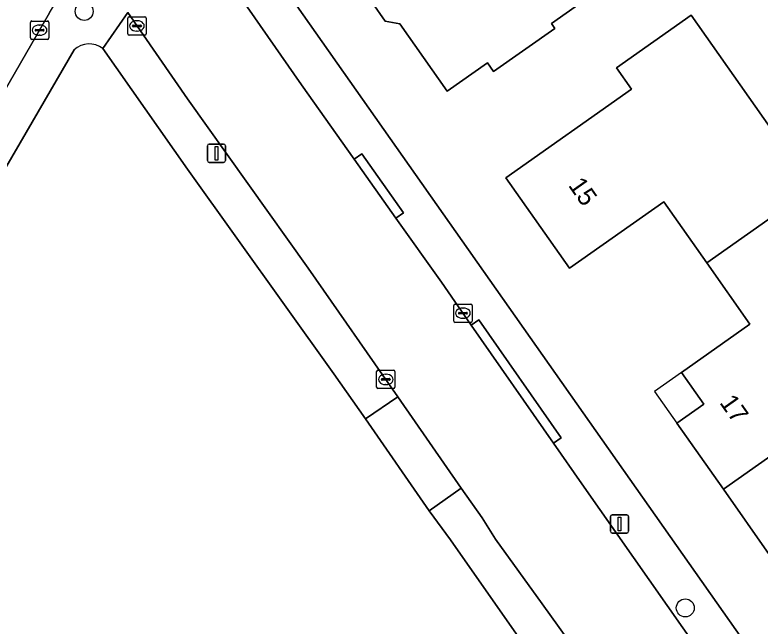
# Model space of a CAD drawing. Extents: x 161772 to 163126, y 383092 to 383917.
# Drawn here: x 162490.59 to 162531.23, y 383703.8 to 383737.11 of the extents above; entities that cross this region are included whole.
import ezdxf

# ---------------------------------------------------------------- set-up
doc = ezdxf.new("R2010")
doc.units = 0
for name, color, linetype in [('IMGEO_Boom', 7, 'Continuous'), ('IMGEO_Erf', 7, 'Continuous'), ('IMGEO_Kolk', 7, 'Continuous'), ('IMGEO_Lichtmast', 7, 'Continuous'), ('IMGEO_Pand', 7, 'Continuous'), ('IMGEO_Pand_nummerreeks', 7, 'Continuous'), ('IMGEO_Pand_overbouw', 7, 'Continuous'), ('IMGEO_Rijbaan_lokaal_open', 7, 'Continuous'), ('IMGEO_Voetpad_open', 7, 'Continuous')]:
    doc.layers.add(name, color=color, linetype=linetype)

msp = doc.modelspace()

# ---------------------------------------------------------------- linework, layer by layer
at = {"layer": 'IMGEO_Boom'}
for centre in [(162494.371, 383737.295), (162527.147, 383704.793)]:
    msp.add_circle(centre, 0.489, dxfattribs=at)
at = {"layer": 'IMGEO_Erf'}
msp.add_lwpolyline([(162606.528, 383722.641), (162604.39, 383725.757), (162588.057, 383750), (162584.884, 383754.709), (162582.726, 383757.965), (162559.42, 383792.65), (162535.075, 383776.906), (162531.388, 383774.129), (162505.334, 383750), (162501.671, 383746.608), (162501.572, 383743.869), (162542.289, 383686.012), (162558.377, 383662.372), (162558.317, 383662.324), (162563.678, 383654.867), (162564.526, 383654.823), (162577.76, 383657.588), (162583.906, 383659.444), (162630.629, 383687.342)], close=True, dxfattribs=at)
for points in [[(162527.228, 383741.846), (162519.845, 383736.641), (162520.033, 383736.374), (162516.696, 383734.022), (162516.356, 383734.504), (162514.164, 383732.958), (162511.577, 383736.627), (162510.79, 383736.763), (162510.074, 383737.779)], [(162531.728, 383707.712), (162529.228, 383711.258), (162526.685, 383714.865), (162528.152, 383715.899), (162526.94, 383717.617), (162526.933, 383717.627), (162530.671, 383720.263), (162528.322, 383723.595), (162525.973, 383726.925), (162520.834, 383723.302), (162517.362, 383728.227), (162524.212, 383733.056), (162523.391, 383734.22), (162527.466, 383737.093), (162534.106, 383727.674)], [(162514.341, 383708.498), (162513.175, 383710.089), (162509.705, 383715.089), (162507.989, 383717.553), (162500, 383728.703), (162495.379, 383735.273)], [(162493.82, 383735.198), (162454.106, 383666.894), (162451.146, 383661.814), (162451.917, 383659.882), (162542.773, 383655.878), (162547.029, 383661.847), (162543.666, 383666.636), (162514.341, 383708.498)]]:
    msp.add_lwpolyline(points, dxfattribs=at)
msp.add_arc((162494.643, 383734.327), 1.199, 52.1367, 133.3718, dxfattribs=at)
at = {"layer": 'IMGEO_Kolk'}
for p, q in [((162496.744, 383736.08), (162496.744, 383736.932)), ((162496.819, 383737.006), (162497.671, 383737.006)), ((162497.745, 383736.932), (162497.745, 383736.08)), ((162491.436, 383735.849), (162491.436, 383736.701)), ((162491.511, 383736.775), (162492.363, 383736.775)), ((162491.924, 383736.555), (162491.949, 383736.555)), ((162492.437, 383736.701), (162492.437, 383735.849)), ((162497.003, 383736.5), (162497.003, 383736.512)), ((162497.441, 383736.463), (162497.043, 383736.463)), ((162497.046, 383736.549), (162497.444, 383736.549)), ((162497.232, 383736.786), (162497.257, 383736.786)), ((162497.487, 383736.512), (162497.487, 383736.5)), ((162491.695, 383736.269), (162491.695, 383736.281)), ((162492.133, 383736.232), (162491.735, 383736.232)), ((162491.738, 383736.318), (162492.136, 383736.318)), ((162492.179, 383736.281), (162492.179, 383736.269)), ((162497.255, 383736.226), (162497.23, 383736.226)), ((162492.363, 383735.775), (162491.511, 383735.775)), ((162491.947, 383735.995), (162491.922, 383735.995)), ((162497.671, 383736.006), (162496.819, 383736.006)), ((162514.522, 383720.427), (162514.522, 383721.279)), ((162514.597, 383721.353), (162515.449, 383721.353)), ((162515.01, 383721.133), (162515.035, 383721.133)), ((162515.523, 383721.279), (162515.523, 383720.427)), ((162514.781, 383720.847), (162514.781, 383720.859)), ((162515.219, 383720.81), (162514.821, 383720.81)), ((162514.824, 383720.896), (162515.222, 383720.896)), ((162515.265, 383720.859), (162515.265, 383720.847)), ((162515.449, 383720.353), (162514.597, 383720.353)), ((162515.033, 383720.573), (162515.008, 383720.573)), ((162510.315, 383716.818), (162510.315, 383717.67)), ((162510.39, 383717.744), (162511.242, 383717.744)), ((162510.803, 383717.524), (162510.828, 383717.524)), ((162511.316, 383717.67), (162511.316, 383716.818)), ((162510.574, 383717.238), (162510.574, 383717.25)), ((162511.012, 383717.201), (162510.614, 383717.201)), ((162510.617, 383717.287), (162511.015, 383717.287)), ((162510.826, 383716.964), (162510.801, 383716.964)), ((162511.058, 383717.25), (162511.058, 383717.238)), ((162511.242, 383716.744), (162510.39, 383716.744))]:
    msp.add_line(p, q, dxfattribs=at)
for points in [[(162496.744, 383736.08), (162496.744, 383736.932)], [(162496.819, 383737.006), (162497.671, 383737.006)], [(162497.745, 383736.932), (162497.745, 383736.08)], [(162491.436, 383735.849), (162491.436, 383736.701)], [(162491.511, 383736.775), (162492.363, 383736.775)], [(162492.437, 383736.701), (162492.437, 383735.849)], [(162492.363, 383735.775), (162491.511, 383735.775)], [(162497.671, 383736.006), (162496.819, 383736.006)], [(162514.522, 383720.427), (162514.522, 383721.279)], [(162514.597, 383721.353), (162515.449, 383721.353)], [(162515.523, 383721.279), (162515.523, 383720.427)], [(162515.449, 383720.353), (162514.597, 383720.353)], [(162510.315, 383716.818), (162510.315, 383717.67)], [(162510.39, 383717.744), (162511.242, 383717.744)], [(162511.316, 383717.67), (162511.316, 383716.818)], [(162511.242, 383716.744), (162510.39, 383716.744)]]:
    msp.add_lwpolyline(points, dxfattribs=at)
for centre, radius, start, end in [((162496.821, 383736.93), 0.0765, 91.552, 178.448), ((162496.821, 383736.93), 0.0765, 91.552, 178.448), ((162497.669, 383736.93), 0.0765, 1.552, 88.448), ((162497.669, 383736.93), 0.0765, 1.552, 88.448), ((162491.513, 383736.699), 0.0765, 91.552, 178.448), ((162491.513, 383736.699), 0.0765, 91.552, 178.448), ((162492.361, 383736.699), 0.0765, 1.552, 88.448), ((162492.361, 383736.699), 0.0765, 1.552, 88.448), ((162497.043, 383736.509), 0.0403, 85.8775, 175.7526), ((162497.04, 383736.499), 0.0366, 178.938, 274.7102), ((162497.444, 383736.506), 0.043, 264.8664, 352.4533), ((162497.448, 383736.511), 0.0386, 1.7309, 96.639), ((162491.735, 383736.278), 0.0403, 85.8775, 175.7526), ((162491.732, 383736.268), 0.0366, 178.938, 274.7102), ((162492.136, 383736.275), 0.043, 264.8664, 352.4533), ((162492.14, 383736.28), 0.0386, 1.7309, 96.639), ((162496.821, 383736.082), 0.0765, 181.552, 268.448), ((162496.821, 383736.082), 0.0765, 181.552, 268.448), ((162497.669, 383736.082), 0.0765, 271.552, 358.448), ((162497.669, 383736.082), 0.0765, 271.552, 358.448), ((162491.513, 383735.851), 0.0765, 181.552, 268.448), ((162491.513, 383735.851), 0.0765, 181.552, 268.448), ((162492.361, 383735.851), 0.0765, 271.552, 358.448), ((162492.361, 383735.851), 0.0765, 271.552, 358.448), ((162514.599, 383721.277), 0.0765, 91.552, 178.448), ((162514.599, 383721.277), 0.0765, 91.552, 178.448), ((162515.447, 383721.277), 0.0765, 1.552, 88.448), ((162515.447, 383721.277), 0.0765, 1.552, 88.448), ((162514.821, 383720.856), 0.0403, 85.8775, 175.7526), ((162514.818, 383720.846), 0.0366, 178.938, 274.7102), ((162515.222, 383720.853), 0.043, 264.8664, 352.4533), ((162515.226, 383720.858), 0.0386, 1.7309, 96.639), ((162514.599, 383720.429), 0.0765, 181.552, 268.448), ((162514.599, 383720.429), 0.0765, 181.552, 268.448), ((162515.447, 383720.429), 0.0765, 271.552, 358.448), ((162515.447, 383720.429), 0.0765, 271.552, 358.448), ((162510.392, 383717.668), 0.0765, 91.552, 178.448), ((162510.392, 383717.668), 0.0765, 91.552, 178.448), ((162511.24, 383717.668), 0.0765, 1.552, 88.448), ((162511.24, 383717.668), 0.0765, 1.552, 88.448), ((162510.614, 383717.247), 0.0403, 85.8775, 175.7526), ((162510.611, 383717.237), 0.0366, 178.938, 274.7102), ((162511.015, 383717.244), 0.043, 264.8664, 352.4533), ((162511.019, 383717.249), 0.0386, 1.7309, 96.639), ((162510.392, 383716.82), 0.0765, 181.552, 268.448), ((162510.392, 383716.82), 0.0765, 181.552, 268.448), ((162511.24, 383716.82), 0.0765, 271.552, 358.448), ((162511.24, 383716.82), 0.0765, 271.552, 358.448)]:
    msp.add_arc(centre, radius, start, end, dxfattribs=at)
for centre, major_axis, ratio, start_param, end_param in [((162491.923, 383736.275), (-0.387, 0.002), 0.722429, 4.712389, 7.853982), ((162491.948, 383736.275), (-0.39, 0.002), 0.717154, 1.570796, 4.712389), ((162497.231, 383736.506), (-0.387, 0.002), 0.722429, 4.712389, 7.853982), ((162497.256, 383736.506), (-0.39, 0.002), 0.717154, 1.570796, 4.712389), ((162515.009, 383720.853), (-0.387, 0.002), 0.722429, 4.712389, 7.853982), ((162515.034, 383720.853), (-0.39, 0.002), 0.717154, 1.570796, 4.712389), ((162510.802, 383717.244), (-0.387, 0.002), 0.722429, 4.712389, 7.853982), ((162510.827, 383717.244), (-0.39, 0.002), 0.717154, 1.570796, 4.712389)]:
    msp.add_ellipse(centre, major_axis=major_axis, ratio=ratio, start_param=start_param, end_param=end_param, dxfattribs=at)
at = {"layer": 'IMGEO_Lichtmast'}
for p, q in [((162501.085, 383729.167), (162501.085, 383729.967)), ((162501.085, 383729.967), (162501.085, 383729.167)), ((162501.185, 383730.067), (162501.975, 383730.067)), ((162501.975, 383730.067), (162501.185, 383730.067)), ((162502.075, 383729.967), (162502.075, 383729.167)), ((162502.075, 383729.167), (162502.075, 383729.967)), ((162501.975, 383729.067), (162501.185, 383729.067)), ((162501.185, 383729.067), (162501.975, 383729.067)), ((162523.065, 383708.967), (162523.065, 383709.767)), ((162523.065, 383709.767), (162523.065, 383708.967)), ((162523.165, 383709.867), (162523.955, 383709.867)), ((162523.955, 383709.867), (162523.165, 383709.867)), ((162524.055, 383709.767), (162524.055, 383708.967)), ((162524.055, 383708.967), (162524.055, 383709.767)), ((162523.955, 383708.867), (162523.165, 383708.867)), ((162523.165, 383708.867), (162523.955, 383708.867))]:
    msp.add_line(p, q, dxfattribs=at)
for points in [[(162501.505, 383729.942), (162501.655, 383729.942), (162501.655, 383729.192), (162501.505, 383729.192), (162501.505, 383729.942)], [(162523.485, 383709.742), (162523.635, 383709.742), (162523.635, 383708.992), (162523.485, 383708.992), (162523.485, 383709.742)]]:
    msp.add_lwpolyline(points, dxfattribs=at)
for centre, start, end in [((162501.185, 383729.967), 90, 180), ((162501.185, 383729.967), 90, 180), ((162501.975, 383729.967), 0, 90), ((162501.975, 383729.967), 360, 90), ((162501.185, 383729.167), 180, 270), ((162501.185, 383729.167), 180, 270), ((162501.975, 383729.167), 270, 0), ((162501.975, 383729.167), 270, 0), ((162523.165, 383709.767), 90, 180), ((162523.165, 383709.767), 90, 180), ((162523.955, 383709.767), 0, 90), ((162523.955, 383709.767), 360, 90), ((162523.165, 383708.967), 180, 270), ((162523.165, 383708.967), 180, 270), ((162523.955, 383708.967), 270, 0), ((162523.955, 383708.967), 270, 0)]:
    msp.add_arc(centre, 0.1, start, end, dxfattribs=at)
at = {"layer": 'IMGEO_Pand'}
for points in [[(162520.438, 383746.959), (162520.343, 383746.892), (162517.977, 383745.224), (162509.7, 383739.39), (162510.224, 383738.646), (162510.074, 383737.779), (162510.79, 383736.763), (162511.577, 383736.627), (162514.164, 383732.958), (162516.356, 383734.504), (162516.696, 383734.022), (162520.033, 383736.374), (162519.845, 383736.641), (162527.228, 383741.846), (162529.514, 383743.457), (162530.816, 383741.61), (162537.028, 383745.989), (162534.2, 383750), (162534.002, 383750.28), (162533.605, 383750), (162525.519, 383744.299), (162526.083, 383743.498), (162523.942, 383741.989)], [(162534.106, 383727.674), (162527.466, 383737.093), (162523.391, 383734.22), (162524.212, 383733.056), (162517.362, 383728.227), (162520.834, 383723.302), (162525.973, 383726.925), (162528.322, 383723.595), (162533.863, 383727.502)], [(162535.772, 383720.448), (162539.47, 383723.055), (162535.514, 383728.666), (162534.106, 383727.674), (162533.863, 383727.502), (162528.322, 383723.595), (162530.671, 383720.263), (162526.933, 383717.627), (162526.94, 383717.617), (162528.152, 383715.899), (162526.685, 383714.865), (162529.228, 383711.258), (162537.362, 383716.993), (162537.926, 383717.392)], [(162552.279, 383714.561), (162549.736, 383718.166), (162544.876, 383714.739), (162544.512, 383715.255), (162543.29, 383716.988), (162539.897, 383714.596), (162537.926, 383717.392), (162537.362, 383716.993), (162529.228, 383711.258), (162531.728, 383707.712), (162531.744, 383707.723), (162533.196, 383708.746), (162534.458, 383706.957), (162538.25, 383709.631), (162539.342, 383708.083), (162541.36, 383709.506), (162542.597, 383707.751), (162548.906, 383712.188)]]:
    msp.add_lwpolyline(points, close=True, dxfattribs=at)
at = {"layer": 'IMGEO_Pand_overbouw'}
msp.add_lwpolyline([(162526.933, 383717.627), (162525.466, 383716.593), (162526.685, 383714.865), (162528.152, 383715.899)], close=True, dxfattribs=at)
at = {"layer": 'IMGEO_Rijbaan_lokaal_open'}
for points in [[(162452.585, 383668.521), (162462.665, 383685.559), (162471.089, 383700.148), (162492.477, 383737.212), (162498.421, 383747.134), (162498.965, 383747.627), (162500, 383748.527), (162501.581, 383750), (162523.583, 383770.443), (162528.764, 383775.257), (162529.581, 383775.985)], [(162530.724, 383698.441), (162530.02, 383699.44), (162528.003, 383702.311), (162521.509, 383711.554), (162519.964, 383713.769), (162515.478, 383720.199), (162513.848, 383722.536), (162511.368, 383726.038), (162509.095, 383729.246), (162506.226, 383733.297), (162500, 383742.227), (162499.372, 383743.128), (162498.744, 383744.028)], [(162496.744, 383737.247), (162500, 383732.525), (162506.582, 383723.304), (162511.479, 383716.295), (162514.925, 383711.325), (162516.067, 383709.7), (162516.793, 383708.541), (162519.336, 383705.018), (162522.128, 383701.14), (162525.611, 383696.323), (162526.059, 383695.703), (162537.035, 383680.055), (162537.848, 383678.905), (162540.508, 383675.142), (162544.647, 383668.815)]]:
    msp.add_lwpolyline(points, dxfattribs=at)
at = {"layer": 'IMGEO_Voetpad_open'}
for points in [[(162542.289, 383686.012), (162501.572, 383743.869), (162501.671, 383746.608), (162499.372, 383743.128), (162500, 383742.227), (162506.226, 383733.297), (162509.095, 383729.246), (162509.502, 383729.536), (162511.775, 383726.328), (162511.368, 383726.038), (162513.848, 383722.536), (162515.478, 383720.199), (162515.887, 383720.486), (162520.373, 383714.056), (162519.964, 383713.769), (162521.509, 383711.554), (162528.003, 383702.311)], [(162492.477, 383737.212), (162471.089, 383700.148), (162462.665, 383685.559), (162452.585, 383668.521)], [(162495.379, 383735.273), (162496.744, 383737.247)], [(162449.187, 383666.751), (162448.218, 383665.055), (162446.03, 383661.226), (162451.146, 383661.814), (162454.106, 383666.894), (162493.82, 383735.198)], [(162544.647, 383668.815), (162540.508, 383675.142), (162540.099, 383674.855), (162537.439, 383678.618), (162537.848, 383678.905), (162537.035, 383680.055), (162526.059, 383695.703), (162525.611, 383696.323), (162525.205, 383696.032), (162521.724, 383700.848), (162522.128, 383701.14), (162519.336, 383705.018), (162516.793, 383708.541), (162516.067, 383709.7), (162514.925, 383711.325), (162513.175, 383710.089), (162514.341, 383708.498), (162543.666, 383666.636), (162546.666, 383665.991), (162552.284, 383657.961)]]:
    msp.add_lwpolyline(points, dxfattribs=at)
for points in [[(162496.744, 383737.247), (162495.379, 383735.273), (162500, 383728.703), (162507.989, 383717.553), (162509.705, 383715.089), (162511.479, 383716.295), (162506.582, 383723.304), (162500, 383732.525)], [(162509.095, 383729.246), (162511.368, 383726.038), (162511.775, 383726.328), (162509.502, 383729.536)], [(162519.964, 383713.769), (162520.373, 383714.056), (162515.887, 383720.486), (162515.478, 383720.199)], [(162509.705, 383715.089), (162513.175, 383710.089), (162514.925, 383711.325), (162511.479, 383716.295)]]:
    msp.add_lwpolyline(points, close=True, dxfattribs=at)
msp.add_arc((162494.643, 383734.327), 1.199, 52.1367, 133.3718, dxfattribs=at)

# ---------------------------------------------------------------- texts
at = {"layer": 'IMGEO_Pand_nummerreeks'}
for s, rotation, p in [('15', 305.1829, (162520.734, 383727.817)), ('17', 305.1851, (162528.983, 383715.978))]:
    msp.add_text(s, height=1, rotation=rotation, dxfattribs=at).set_placement(p)

doc.saveas('drawing.dxf')
